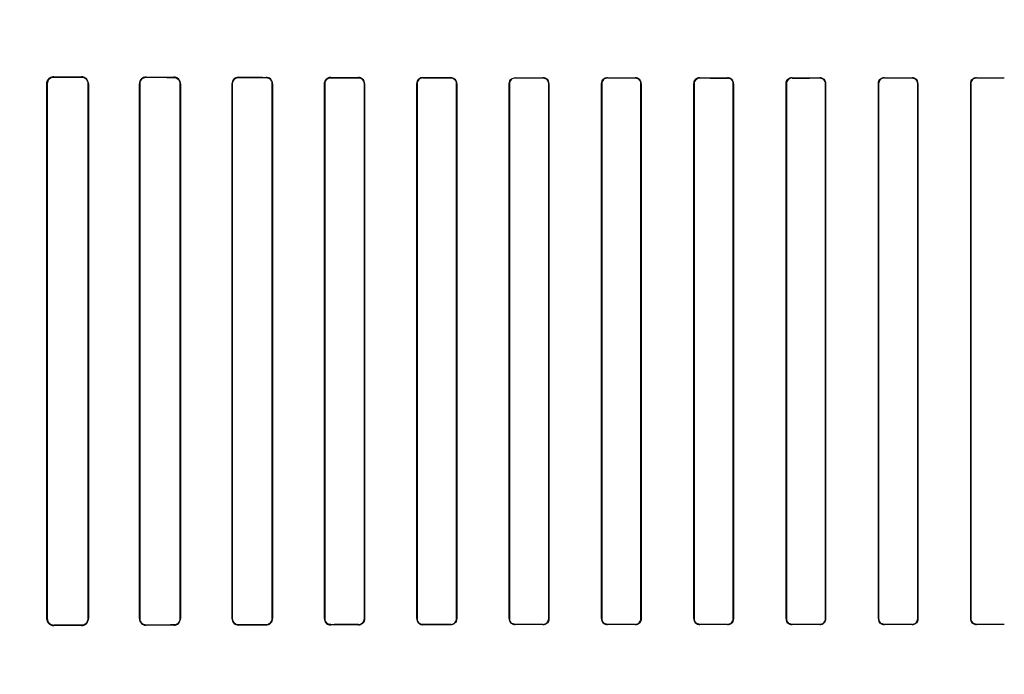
# Model space of a CAD drawing. Header units: millimetres. Extents: x 0 to 297, y 0 to 210.
# Tile 325 of 438: x 240.345 to 240.665, y 157.459 to 157.672. Entities that reach past the tile are written whole.
import ezdxf

# ---------------------------------------------------------------- set-up
doc = ezdxf.new("R2010")
doc.units = ezdxf.units.MM
doc.header["$LTSCALE"] = 16.335
doc.layers.get('0').update_dxf_attribs({"linetype": 'CONTINUOUS'})
for name, color, linetype in [('AXES_REF', 7, 'CONTINUOUS'), ('INTFCLR_1', 7, 'CONTINUOUS'), ('INTFCLR_72935', 7, 'CONTINUOUS')]:
    doc.layers.add(name, color=color, linetype=linetype)

msp = doc.modelspace()

# ---------------------------------------------------------------- linework, layer by layer
at = {"color": 7, "linetype": 'Continuous'}
for radius in [5.8175, 5.817, 5.77975]:
    msp.add_circle((241.49791, 154.83398), radius, dxfattribs=at)
msp.add_arc((241.49791, 154.83398), 5.76, 278.277129, 261.722871, dxfattribs=at)
at = {"layer": 'AXES_REF', "color": 9, "linetype": 'Continuous'}
msp.add_circle((241.49791, 154.83398), 3.55715, dxfattribs=at)
at = {"layer": 'AXES_REF', "color": 7, "linetype": 'Continuous'}
msp.add_arc((241.49791, 154.83398), 5.892, 113.082666, 66.917334, dxfattribs=at)
at = {"layer": 'AXES_REF', "color": 9, "linetype": 'Continuous'}
msp.add_arc((241.49791, 154.83398), 5.30671, 94.41181, 85.58819, dxfattribs=at)
at = {"layer": 'INTFCLR_1', "color": 9, "linetype": 'Continuous'}
for p, q in [((240.35624, 157.65314), (240.35624, 157.65323)), ((240.36524, 157.65319), (240.36524, 157.65311)), ((240.38624, 157.65305), (240.38624, 157.65313)), ((240.39524, 157.6531), (240.39524, 157.65303)), ((240.41624, 157.65298), (240.41624, 157.65305)), ((240.42524, 157.65303), (240.42524, 157.65296)), ((240.44624, 157.65292), (240.44624, 157.65299)), ((240.45524, 157.65298), (240.45524, 157.65291)), ((240.47624, 157.65288), (240.47624, 157.65295)), ((240.48524, 157.65294), (240.48524, 157.65287)), ((240.50624, 157.65285), (240.50624, 157.65291)), ((240.51524, 157.65291), (240.51524, 157.65284)), ((240.53624, 157.65283), (240.53624, 157.65289)), ((240.54524, 157.65289), (240.54524, 157.65282)), ((240.56624, 157.65282), (240.56624, 157.65288)), ((240.57524, 157.65288), (240.57524, 157.65282)), ((240.59624, 157.65282), (240.59624, 157.65288)), ((240.60524, 157.65288), (240.60524, 157.65282)), ((240.62624, 157.65282), (240.62624, 157.65289)), ((240.63524, 157.65289), (240.63524, 157.65283)), ((240.65624, 157.65284), (240.65624, 157.65291)), ((240.66524, 157.65291), (240.66524, 157.65285)), ((240.35398, 157.65097), (240.35407, 157.65097)), ((240.36738, 157.65097), (240.36746, 157.65097)), ((240.38408, 157.65097), (240.38416, 157.65097)), ((240.39729, 157.65097), (240.39737, 157.65097)), ((240.41416, 157.65097), (240.41423, 157.65097)), ((240.42723, 157.65097), (240.4273, 157.65097)), ((240.44422, 157.65097), (240.44429, 157.65097)), ((240.45718, 157.65097), (240.45725, 157.65097)), ((240.47426, 157.65097), (240.47433, 157.65097)), ((240.48714, 157.65097), (240.48721, 157.65097)), ((240.5043, 157.65097), (240.50436, 157.65097)), ((240.51711, 157.65097), (240.51718, 157.65097)), ((240.53432, 157.65097), (240.53438, 157.65097)), ((240.5471, 157.65097), (240.54716, 157.65097)), ((240.56433, 157.65097), (240.5644, 157.65097)), ((240.57709, 157.65097), (240.57715, 157.65097)), ((240.59434, 157.65097), (240.5944, 157.65097)), ((240.60709, 157.65097), (240.60715, 157.65097)), ((240.62433, 157.65097), (240.62439, 157.65097)), ((240.6371, 157.65097), (240.63717, 157.65097)), ((240.65431, 157.65097), (240.65437, 157.65097)), ((240.35407, 157.47697), (240.35398, 157.47697)), ((240.36746, 157.47697), (240.36738, 157.47697)), ((240.38416, 157.47697), (240.38408, 157.47697)), ((240.39737, 157.47697), (240.39729, 157.47697)), ((240.41423, 157.47697), (240.41416, 157.47697)), ((240.4273, 157.47697), (240.42723, 157.47697)), ((240.44429, 157.47697), (240.44422, 157.47697)), ((240.45725, 157.47697), (240.45718, 157.47697)), ((240.47433, 157.47697), (240.47426, 157.47697)), ((240.48721, 157.47697), (240.48714, 157.47697)), ((240.50436, 157.47697), (240.5043, 157.47697)), ((240.51718, 157.47697), (240.51711, 157.47697)), ((240.53438, 157.47697), (240.53432, 157.47697)), ((240.54716, 157.47697), (240.5471, 157.47697)), ((240.5644, 157.47697), (240.56433, 157.47697)), ((240.57715, 157.47697), (240.57709, 157.47697)), ((240.5944, 157.47697), (240.59434, 157.47697)), ((240.60715, 157.47697), (240.60709, 157.47697)), ((240.62439, 157.47697), (240.62433, 157.47697)), ((240.63717, 157.47697), (240.6371, 157.47697)), ((240.65437, 157.47697), (240.65431, 157.47697)), ((240.35624, 157.47471), (240.35624, 157.4748)), ((240.36524, 157.47483), (240.36524, 157.47474)), ((240.38624, 157.47481), (240.38624, 157.47489)), ((240.39524, 157.47491), (240.39524, 157.47484)), ((240.41624, 157.47489), (240.41624, 157.47496)), ((240.42524, 157.47498), (240.42524, 157.47491)), ((240.44624, 157.47495), (240.44624, 157.47502)), ((240.45524, 157.47503), (240.45524, 157.47496)), ((240.47624, 157.47499), (240.47624, 157.47506)), ((240.48524, 157.47507), (240.48524, 157.475)), ((240.50624, 157.47503), (240.50624, 157.47509)), ((240.51524, 157.4751), (240.51524, 157.47503)), ((240.53624, 157.47505), (240.53624, 157.47511)), ((240.54524, 157.47512), (240.54524, 157.47505)), ((240.56624, 157.47506), (240.56624, 157.47512)), ((240.57524, 157.47512), (240.57524, 157.47506)), ((240.59624, 157.47506), (240.59624, 157.47512)), ((240.60524, 157.47512), (240.60524, 157.47506)), ((240.62624, 157.47505), (240.62624, 157.47512)), ((240.63524, 157.47511), (240.63524, 157.47505)), ((240.65624, 157.47503), (240.65624, 157.4751)), ((240.66524, 157.47509), (240.66524, 157.47503))]:
    msp.add_line(p, q, dxfattribs=at)
at = {"layer": 'INTFCLR_1', "color": 6, "linetype": 'Continuous'}
for p, q in [((240.35398, 157.65097), (240.35398, 157.47697)), ((240.35407, 157.65097), (240.35407, 157.47697)), ((240.36738, 157.47697), (240.36738, 157.65097)), ((240.36746, 157.47697), (240.36746, 157.65097)), ((240.38408, 157.65097), (240.38408, 157.47697)), ((240.38416, 157.65097), (240.38416, 157.47697)), ((240.39729, 157.47697), (240.39729, 157.65097)), ((240.39737, 157.47697), (240.39737, 157.65097)), ((240.41416, 157.65097), (240.41416, 157.47697)), ((240.41423, 157.65097), (240.41423, 157.47697)), ((240.42723, 157.47697), (240.42723, 157.65097)), ((240.4273, 157.47697), (240.4273, 157.65097)), ((240.44422, 157.65097), (240.44422, 157.47697)), ((240.44429, 157.65097), (240.44429, 157.47697)), ((240.45718, 157.47697), (240.45718, 157.65097)), ((240.45725, 157.47697), (240.45725, 157.65097)), ((240.47426, 157.65097), (240.47426, 157.47697)), ((240.47433, 157.65097), (240.47433, 157.47697)), ((240.48714, 157.47697), (240.48714, 157.65097)), ((240.48721, 157.47697), (240.48721, 157.65097)), ((240.5043, 157.65097), (240.5043, 157.47697)), ((240.50436, 157.65097), (240.50436, 157.47697)), ((240.51711, 157.47697), (240.51711, 157.65097)), ((240.51718, 157.47697), (240.51718, 157.65097)), ((240.53432, 157.65097), (240.53432, 157.47697)), ((240.53438, 157.65097), (240.53438, 157.47697)), ((240.5471, 157.47697), (240.5471, 157.65097)), ((240.54716, 157.47697), (240.54716, 157.65097)), ((240.56433, 157.65097), (240.56433, 157.47697)), ((240.5644, 157.65097), (240.5644, 157.47697)), ((240.57709, 157.47697), (240.57709, 157.65097)), ((240.57715, 157.47697), (240.57715, 157.65097)), ((240.59434, 157.65097), (240.59434, 157.47697)), ((240.5944, 157.65097), (240.5944, 157.47697)), ((240.60709, 157.47697), (240.60709, 157.65097)), ((240.60715, 157.47697), (240.60715, 157.65097)), ((240.62433, 157.65097), (240.62433, 157.47697)), ((240.62439, 157.65097), (240.62439, 157.47697)), ((240.6371, 157.47697), (240.6371, 157.65097)), ((240.63717, 157.47697), (240.63717, 157.65097)), ((240.65431, 157.65097), (240.65431, 157.47697)), ((240.65437, 157.65097), (240.65437, 157.47697))]:
    msp.add_line(p, q, dxfattribs=at)
at = {"layer": 'INTFCLR_1', "color": 7, "linetype": 'Continuous'}
msp.add_lwpolyline([(240.3555, 157.6531), (240.35557, 157.65313), (240.35565, 157.65315), (240.35573, 157.65317), (240.35581, 157.65319), (240.3559, 157.6532), (240.35598, 157.65321), (240.35607, 157.65322), (240.35615, 157.65323), (240.35624, 157.65323)], dxfattribs=at)
at = {"layer": 'INTFCLR_1', "color": 6, "linetype": 'Continuous'}
for centre, major_axis, start_param, end_param in [((240.58574, 157.65397), (0.31293, 0), -2.394089, -2.352695), ((240.58574, 157.65397), (0.33093, 0), -2.337129, -2.300034), ((240.58574, 157.65397), (0.31293, 0), -2.262072, -2.225293), ((240.58574, 157.65397), (0.33093, 0), -2.217858, -2.184193), ((240.58574, 157.65397), (0.31293, 0), -2.143198, -2.109347), ((240.58574, 157.65397), (0.33093, 0), -2.10853, -2.077154), ((240.58574, 157.65397), (0.31293, 0), -2.032847, -2.000965), ((240.58574, 157.65397), (0.33093, 0), -2.005937, -1.976148), ((240.58574, 157.65397), (0.31293, 0), -1.928279, -1.897747), ((240.58574, 157.65397), (0.33093, 0), -1.908037, -1.879358), ((240.58574, 157.65397), (0.31293, 0), -1.827661, -1.798036), ((240.58574, 157.65397), (0.33093, 0), -1.8134, -1.785477), ((240.58574, 157.65397), (0.31293, 0), -1.729645, -1.700582), ((240.58574, 157.65397), (0.33093, 0), -1.720938, -1.693486), ((240.58574, 157.65397), (0.31293, 0), -1.633151, -1.604356), ((240.58574, 157.65397), (0.33093, 0), -1.629755, -1.60253), ((240.58574, 157.65397), (0.31293, 0), -1.537236, -1.508442), ((240.58574, 157.65397), (0.33093, 0), -1.539062, -1.511838), ((240.58574, 157.65397), (0.31293, 0), -1.441011, -1.411947), ((240.58574, 157.65397), (0.33093, 0), -1.448107, -1.420655), ((240.58574, 157.65397), (0.31293, 0), -1.343557, -1.313932), ((240.58574, 157.65397), (0.33093, 0), -1.356116, -1.328192), ((240.58574, 157.47397), (0.33093, 0), 2.300034, 2.337129), ((240.58574, 157.47397), (0.31293, 0), 2.352695, 2.394089), ((240.58574, 157.47397), (0.33093, 0), 2.184193, 2.217858), ((240.58574, 157.47397), (0.31293, 0), 2.225293, 2.262072), ((240.58574, 157.47397), (0.33093, 0), 2.077154, 2.10853), ((240.58574, 157.47397), (0.31293, 0), 2.109347, 2.143198), ((240.58574, 157.47397), (0.33093, 0), 1.976148, 2.005937), ((240.58574, 157.47397), (0.31293, 0), 2.000965, 2.032847), ((240.58574, 157.47397), (0.33093, 0), 1.879358, 1.908037), ((240.58574, 157.47397), (0.31293, 0), 1.897747, 1.928279), ((240.58574, 157.47397), (0.33093, 0), 1.785477, 1.8134), ((240.58574, 157.47397), (0.31293, 0), 1.798036, 1.827661), ((240.58574, 157.47397), (0.33093, 0), 1.693486, 1.720938), ((240.58574, 157.47397), (0.31293, 0), 1.700582, 1.729645), ((240.58574, 157.47397), (0.33093, 0), 1.60253, 1.629755), ((240.58574, 157.47397), (0.31293, 0), 1.604356, 1.633151), ((240.58574, 157.47397), (0.33093, 0), 1.511838, 1.539062), ((240.58574, 157.47397), (0.31293, 0), 1.508442, 1.537236), ((240.58574, 157.47397), (0.33093, 0), 1.420655, 1.448107), ((240.58574, 157.47397), (0.31293, 0), 1.411947, 1.441011), ((240.58574, 157.47397), (0.33093, 0), 1.328192, 1.356116), ((240.58574, 157.47397), (0.31293, 0), 1.313932, 1.343557)]:
    msp.add_ellipse(centre, major_axis=major_axis, ratio=0.003491, start_param=start_param, end_param=end_param, dxfattribs=at)
at = {"layer": 'INTFCLR_1', "color": 7, "linetype": 'Continuous'}
msp.add_open_spline([(240.35624, 157.65323), (240.35578, 157.65322), (240.3546, 157.65288), (240.35397, 157.65166), (240.35398, 157.65097)], degree=3, knots=[0, 0, 0, 0, 0.401573, 1, 1, 1, 1], dxfattribs=at)
msp.add_open_spline([(240.35398, 157.65097), (240.35398, 157.65149), (240.35402, 157.65226), (240.35451, 157.65242)], degree=3, dxfattribs=at)
at = {"layer": 'INTFCLR_1', "color": 6, "linetype": 'Continuous'}
for points, knots in [([(240.35624, 157.65314), (240.35568, 157.65314), (240.35452, 157.65267), (240.35407, 157.65152), (240.35407, 157.65097)], [0, 0, 0, 0, 0.507363, 1, 1, 1, 1]), ([(240.36746, 157.65097), (240.36746, 157.65153), (240.367, 157.65271), (240.36582, 157.65319), (240.36524, 157.65319)], [0, 0, 0, 0, 0.493955, 1, 1, 1, 1]), ([(240.36738, 157.65097), (240.36738, 157.65152), (240.36692, 157.65265), (240.36578, 157.65311), (240.36524, 157.65311)], [0, 0, 0, 0, 0.502703, 1, 1, 1, 1]), ([(240.38624, 157.65313), (240.3857, 157.65313), (240.38455, 157.65268), (240.38408, 157.65153), (240.38408, 157.65097)], [0, 0, 0, 0, 0.492783, 1, 1, 1, 1]), ([(240.38624, 157.65305), (240.38573, 157.65305), (240.38462, 157.65262), (240.38416, 157.65151), (240.38416, 157.65097)], [0, 0, 0, 0, 0.486809, 1, 1, 1, 1]), ([(240.39737, 157.65097), (240.39737, 157.65142), (240.39702, 157.65253), (240.39588, 157.6531), (240.39524, 157.6531)], [0, 0, 0, 0, 0.412853, 1, 1, 1, 1]), ([(240.39729, 157.65097), (240.39729, 157.65151), (240.39683, 157.65261), (240.39575, 157.65302), (240.39524, 157.65303)], [0, 0, 0, 0, 0.518695, 1, 1, 1, 1]), ([(240.41624, 157.65305), (240.41573, 157.65305), (240.41463, 157.65264), (240.41416, 157.65152), (240.41416, 157.65097)], [0, 0, 0, 0, 0.477914, 1, 1, 1, 1]), ([(240.41624, 157.65298), (240.41576, 157.65298), (240.41469, 157.65258), (240.41423, 157.65151), (240.41423, 157.65097)], [0, 0, 0, 0, 0.47417, 1, 1, 1, 1]), ([(240.4273, 157.65097), (240.4273, 157.65152), (240.42683, 157.65262), (240.42574, 157.65303), (240.42524, 157.65303)], [0, 0, 0, 0, 0.527316, 1, 1, 1, 1]), ([(240.42723, 157.65097), (240.42723, 157.65151), (240.42677, 157.65257), (240.42572, 157.65296), (240.42524, 157.65296)], [0, 0, 0, 0, 0.53053, 1, 1, 1, 1]), ([(240.44624, 157.65299), (240.44576, 157.65299), (240.44469, 157.6526), (240.44422, 157.65152), (240.44422, 157.65097)], [0, 0, 0, 0, 0.467061, 1, 1, 1, 1]), ([(240.44624, 157.65292), (240.44573, 157.65292), (240.44468, 157.65249), (240.44429, 157.65145), (240.44429, 157.65097)], [0, 0, 0, 0, 0.518242, 1, 1, 1, 1]), ([(240.45725, 157.65097), (240.45725, 157.65152), (240.45677, 157.65259), (240.45572, 157.65298), (240.45524, 157.65298)], [0, 0, 0, 0, 0.537377, 1, 1, 1, 1]), ([(240.45718, 157.65097), (240.45718, 157.6515), (240.45672, 157.65254), (240.4557, 157.65291), (240.45524, 157.65291)], [0, 0, 0, 0, 0.539273, 1, 1, 1, 1]), ([(240.47624, 157.65295), (240.47578, 157.65295), (240.47474, 157.65257), (240.47426, 157.65152), (240.47426, 157.65097)], [0, 0, 0, 0, 0.45921, 1, 1, 1, 1]), ([(240.47624, 157.65288), (240.47574, 157.65288), (240.47473, 157.65246), (240.47433, 157.65145), (240.47433, 157.65097)], [0, 0, 0, 0, 0.511254, 1, 1, 1, 1]), ([(240.48721, 157.65097), (240.48721, 157.65152), (240.48673, 157.65257), (240.4857, 157.65293), (240.48524, 157.65294)], [0, 0, 0, 0, 0.544566, 1, 1, 1, 1]), ([(240.50624, 157.65285), (240.50576, 157.65285), (240.50476, 157.65244), (240.50436, 157.65144), (240.50436, 157.65097)], [0, 0, 0, 0, 0.506253, 1, 1, 1, 1]), ([(240.51718, 157.65097), (240.51718, 157.65146), (240.51677, 157.65249), (240.51574, 157.65291), (240.51524, 157.65291)], [0, 0, 0, 0, 0.496564, 1, 1, 1, 1]), ([(240.53624, 157.65283), (240.53577, 157.65283), (240.53478, 157.65243), (240.53438, 157.65144), (240.53438, 157.65097)], [0, 0, 0, 0, 0.502969, 1, 1, 1, 1]), ([(240.54716, 157.65097), (240.54716, 157.65146), (240.54675, 157.65248), (240.54573, 157.65289), (240.54524, 157.65289)], [0, 0, 0, 0, 0.499537, 1, 1, 1, 1]), ([(240.56433, 157.65097), (240.56433, 157.65142), (240.56469, 157.65243), (240.56572, 157.65288), (240.56624, 157.65288)], [0, 0, 0, 0, 0.459316, 1, 1, 1, 1]), ([(240.56624, 157.65282), (240.56577, 157.65282), (240.56479, 157.65242), (240.5644, 157.65144), (240.5644, 157.65097)], [0, 0, 0, 0, 0.501233, 1, 1, 1, 1]), ([(240.57715, 157.65097), (240.57715, 157.65146), (240.57674, 157.65247), (240.57573, 157.65288), (240.57524, 157.65288)], [0, 0, 0, 0, 0.500819, 1, 1, 1, 1]), ([(240.59624, 157.65282), (240.59577, 157.65282), (240.59479, 157.65242), (240.5944, 157.65144), (240.5944, 157.65097)], [0, 0, 0, 0, 0.500961, 1, 1, 1, 1]), ([(240.60715, 157.65097), (240.60715, 157.65146), (240.60675, 157.65247), (240.60573, 157.65288), (240.60524, 157.65288)], [0, 0, 0, 0, 0.50048, 1, 1, 1, 1]), ([(240.62624, 157.65282), (240.62577, 157.65282), (240.62478, 157.65243), (240.62439, 157.65144), (240.62439, 157.65097)], [0, 0, 0, 0, 0.502137, 1, 1, 1, 1]), ([(240.63717, 157.65097), (240.63717, 157.65146), (240.63676, 157.65248), (240.63574, 157.65289), (240.63524, 157.65289)], [0, 0, 0, 0, 0.498499, 1, 1, 1, 1]), ([(240.65624, 157.65284), (240.65576, 157.65284), (240.65477, 157.65244), (240.65437, 157.65144), (240.65437, 157.65097)], [0, 0, 0, 0, 0.504818, 1, 1, 1, 1]), ([(240.35398, 157.47697), (240.35398, 157.47648), (240.35437, 157.47529), (240.35558, 157.47471), (240.35624, 157.47471)], [0, 0, 0, 0, 0.427007, 1, 1, 1, 1]), ([(240.35407, 157.47697), (240.35407, 157.47642), (240.35452, 157.47527), (240.35568, 157.4748), (240.35624, 157.4748)], [0, 0, 0, 0, 0.493347, 1, 1, 1, 1]), ([(240.36524, 157.47483), (240.36575, 157.47483), (240.36688, 157.47525), (240.36738, 157.47639), (240.36738, 157.47697)], [0, 0, 0, 0, 0.468166, 1, 1, 1, 1]), ([(240.36524, 157.47474), (240.36582, 157.47475), (240.367, 157.47523), (240.36746, 157.47641), (240.36746, 157.47697)], [0, 0, 0, 0, 0.507763, 1, 1, 1, 1]), ([(240.38408, 157.47697), (240.38408, 157.47652), (240.38442, 157.4754), (240.38559, 157.47481), (240.38624, 157.47481)], [0, 0, 0, 0, 0.405294, 1, 1, 1, 1]), ([(240.38416, 157.47697), (240.38416, 157.47643), (240.38462, 157.47532), (240.38573, 157.47489), (240.38624, 157.47489)], [0, 0, 0, 0, 0.512318, 1, 1, 1, 1]), ([(240.39524, 157.47491), (240.39575, 157.47492), (240.39683, 157.47533), (240.39729, 157.47643), (240.39729, 157.47697)], [0, 0, 0, 0, 0.481492, 1, 1, 1, 1]), ([(240.39524, 157.47484), (240.39577, 157.47484), (240.3969, 157.47528), (240.39737, 157.47641), (240.39737, 157.47697)], [0, 0, 0, 0, 0.486437, 1, 1, 1, 1]), ([(240.41416, 157.47697), (240.41416, 157.47641), (240.41463, 157.4753), (240.41573, 157.47489), (240.41624, 157.47489)], [0, 0, 0, 0, 0.521857, 1, 1, 1, 1]), ([(240.41423, 157.47697), (240.41423, 157.47643), (240.41469, 157.47536), (240.41576, 157.47496), (240.41624, 157.47496)], [0, 0, 0, 0, 0.525897, 1, 1, 1, 1]), ([(240.42524, 157.47498), (240.42577, 157.47498), (240.42683, 157.47543), (240.42723, 157.47649), (240.42723, 157.47697)], [0, 0, 0, 0, 0.523663, 1, 1, 1, 1]), ([(240.42524, 157.47491), (240.42574, 157.47491), (240.42683, 157.47532), (240.4273, 157.47642), (240.4273, 157.47697)], [0, 0, 0, 0, 0.47334, 1, 1, 1, 1]), ([(240.44422, 157.47697), (240.44422, 157.47642), (240.44469, 157.47534), (240.44576, 157.47495), (240.44624, 157.47495)], [0, 0, 0, 0, 0.533483, 1, 1, 1, 1]), ([(240.44429, 157.47697), (240.44429, 157.47644), (240.44475, 157.47539), (240.44578, 157.47502), (240.44624, 157.47502)], [0, 0, 0, 0, 0.535916, 1, 1, 1, 1]), ([(240.45524, 157.47503), (240.45575, 157.47503), (240.45678, 157.47546), (240.45718, 157.47649), (240.45718, 157.47697)], [0, 0, 0, 0, 0.515307, 1, 1, 1, 1]), ([(240.45524, 157.47496), (240.45572, 157.47496), (240.45678, 157.47535), (240.45725, 157.47642), (240.45725, 157.47697)], [0, 0, 0, 0, 0.463766, 1, 1, 1, 1]), ([(240.47426, 157.47697), (240.47426, 157.47642), (240.47474, 157.47536), (240.47578, 157.47499), (240.47624, 157.47499)], [0, 0, 0, 0, 0.541843, 1, 1, 1, 1]), ([(240.48524, 157.47507), (240.48574, 157.47507), (240.48675, 157.47549), (240.48714, 157.47649), (240.48714, 157.47697)], [0, 0, 0, 0, 0.509133, 1, 1, 1, 1]), ([(240.48721, 157.47697), (240.48721, 157.47642), (240.48673, 157.47537), (240.48569, 157.475), (240.48524, 157.475)], [0, 0, 0, 0, 0.551181, 1, 1, 1, 1]), ([(240.5043, 157.47697), (240.5043, 157.47643), (240.50477, 157.47539), (240.50579, 157.47503), (240.50624, 157.47503)], [0, 0, 0, 0, 0.547671, 1, 1, 1, 1]), ([(240.51524, 157.4751), (240.51572, 157.4751), (240.51672, 157.4755), (240.51711, 157.4765), (240.51711, 157.47697)], [0, 0, 0, 0, 0.504818, 1, 1, 1, 1]), ([(240.53432, 157.47697), (240.53432, 157.47648), (240.53473, 157.47546), (240.53575, 157.47505), (240.53624, 157.47505)], [0, 0, 0, 0, 0.498499, 1, 1, 1, 1]), ([(240.54524, 157.47512), (240.54572, 157.47512), (240.5467, 157.47551), (240.5471, 157.4765), (240.5471, 157.47697)], [0, 0, 0, 0, 0.502137, 1, 1, 1, 1]), ([(240.56433, 157.47697), (240.56433, 157.47648), (240.56474, 157.47547), (240.56576, 157.47506), (240.56624, 157.47506)], [0, 0, 0, 0, 0.50048, 1, 1, 1, 1]), ([(240.57524, 157.47512), (240.57571, 157.47512), (240.5767, 157.47552), (240.57709, 157.4765), (240.57709, 157.47697)], [0, 0, 0, 0, 0.500961, 1, 1, 1, 1]), ([(240.59434, 157.47697), (240.59434, 157.47648), (240.59474, 157.47547), (240.59576, 157.47506), (240.59624, 157.47506)], [0, 0, 0, 0, 0.500819, 1, 1, 1, 1]), ([(240.60524, 157.47512), (240.60572, 157.47512), (240.6067, 157.47552), (240.60709, 157.4765), (240.60709, 157.47697)], [0, 0, 0, 0, 0.501233, 1, 1, 1, 1]), ([(240.60715, 157.47697), (240.60715, 157.47652), (240.60679, 157.47551), (240.60577, 157.47506), (240.60524, 157.47506)], [0, 0, 0, 0, 0.459316, 1, 1, 1, 1]), ([(240.62433, 157.47697), (240.62433, 157.47648), (240.62474, 157.47546), (240.62575, 157.47505), (240.62624, 157.47505)], [0, 0, 0, 0, 0.499538, 1, 1, 1, 1]), ([(240.63524, 157.47511), (240.63572, 157.47511), (240.63671, 157.47551), (240.6371, 157.4765), (240.6371, 157.47697)], [0, 0, 0, 0, 0.502967, 1, 1, 1, 1]), ([(240.65431, 157.47697), (240.65431, 157.47648), (240.65472, 157.47545), (240.65575, 157.47503), (240.65624, 157.47503)], [0, 0, 0, 0, 0.496564, 1, 1, 1, 1])]:
    msp.add_open_spline(points, degree=3, knots=knots, dxfattribs=at)
for points in [[(240.48714, 157.65097), (240.48714, 157.6515), (240.487, 157.65242), (240.48646, 157.65242)], [(240.5043, 157.65097), (240.5043, 157.65152), (240.50445, 157.65247), (240.505, 157.65247)], [(240.51711, 157.65097), (240.51711, 157.6515), (240.51697, 157.65241), (240.51644, 157.65241)], [(240.53432, 157.65097), (240.53432, 157.65152), (240.53448, 157.65246), (240.53503, 157.65246)], [(240.5471, 157.65097), (240.5471, 157.6515), (240.54694, 157.65241), (240.54641, 157.65241)], [(240.57709, 157.65097), (240.57709, 157.6515), (240.57694, 157.6524), (240.57641, 157.6524)], [(240.59434, 157.65097), (240.59434, 157.65151), (240.59449, 157.65245), (240.59503, 157.65245)], [(240.60709, 157.65097), (240.60709, 157.6515), (240.60693, 157.65241), (240.6064, 157.65241)], [(240.62433, 157.65097), (240.62433, 157.65152), (240.62448, 157.65245), (240.62503, 157.65246)], [(240.6371, 157.65097), (240.6371, 157.6515), (240.63695, 157.65241), (240.63642, 157.65241)], [(240.65431, 157.65097), (240.65431, 157.65152), (240.65446, 157.65246), (240.65501, 157.65246)], [(240.47433, 157.47697), (240.47433, 157.47644), (240.47446, 157.47552), (240.47499, 157.47553)], [(240.50436, 157.47697), (240.50436, 157.47644), (240.50451, 157.47552), (240.50504, 157.47552)], [(240.51718, 157.47697), (240.51718, 157.47642), (240.51703, 157.47548), (240.51648, 157.47548)], [(240.53438, 157.47697), (240.53438, 157.47644), (240.53454, 157.47553), (240.53507, 157.47553)], [(240.54716, 157.47697), (240.54716, 157.47642), (240.547, 157.47548), (240.54645, 157.47548)], [(240.5644, 157.47697), (240.5644, 157.47644), (240.56455, 157.47553), (240.56508, 157.47553)], [(240.57715, 157.47697), (240.57715, 157.47643), (240.577, 157.47549), (240.57645, 157.47549)], [(240.5944, 157.47697), (240.5944, 157.47644), (240.59455, 157.47554), (240.59507, 157.47554)], [(240.62439, 157.47697), (240.62439, 157.47644), (240.62454, 157.47553), (240.62507, 157.47553)], [(240.63717, 157.47697), (240.63717, 157.47642), (240.63701, 157.47548), (240.63646, 157.47548)], [(240.65437, 157.47697), (240.65437, 157.47644), (240.65452, 157.47553), (240.65505, 157.47553)]]:
    msp.add_open_spline(points, degree=3, dxfattribs=at)
at = {"layer": 'INTFCLR_72935', "color": 9, "linetype": 'Continuous'}
for p, q in [((240.35624, 157.65323), (240.35624, 157.65314)), ((240.36524, 157.65311), (240.36524, 157.65319)), ((240.38624, 157.65313), (240.38624, 157.65305)), ((240.39524, 157.65303), (240.39524, 157.6531)), ((240.41624, 157.65305), (240.41624, 157.65298)), ((240.42524, 157.65296), (240.42524, 157.65303)), ((240.44624, 157.65299), (240.44624, 157.65292)), ((240.45524, 157.65291), (240.45524, 157.65298)), ((240.47624, 157.65295), (240.47624, 157.65288)), ((240.48524, 157.65287), (240.48524, 157.65294)), ((240.50624, 157.65291), (240.50624, 157.65285)), ((240.51524, 157.65284), (240.51524, 157.65291)), ((240.53624, 157.65289), (240.53624, 157.65283)), ((240.54524, 157.65282), (240.54524, 157.65289)), ((240.56624, 157.65288), (240.56624, 157.65282)), ((240.57524, 157.65282), (240.57524, 157.65288)), ((240.59624, 157.65288), (240.59624, 157.65282)), ((240.60524, 157.65282), (240.60524, 157.65288)), ((240.62624, 157.65289), (240.62624, 157.65282)), ((240.63524, 157.65283), (240.63524, 157.65289)), ((240.65624, 157.65291), (240.65624, 157.65284)), ((240.66524, 157.65285), (240.66524, 157.65291)), ((240.35407, 157.65097), (240.35398, 157.65097)), ((240.36746, 157.65097), (240.36738, 157.65097)), ((240.38416, 157.65097), (240.38408, 157.65097)), ((240.39737, 157.65097), (240.39729, 157.65097)), ((240.41423, 157.65097), (240.41416, 157.65097)), ((240.4273, 157.65097), (240.42723, 157.65097)), ((240.44429, 157.65097), (240.44422, 157.65097)), ((240.45725, 157.65097), (240.45718, 157.65097)), ((240.47433, 157.65097), (240.47426, 157.65097)), ((240.48721, 157.65097), (240.48714, 157.65097)), ((240.50436, 157.65097), (240.5043, 157.65097)), ((240.51718, 157.65097), (240.51711, 157.65097)), ((240.53438, 157.65097), (240.53432, 157.65097)), ((240.54716, 157.65097), (240.5471, 157.65097)), ((240.5644, 157.65097), (240.56433, 157.65097)), ((240.57715, 157.65097), (240.57709, 157.65097)), ((240.5944, 157.65097), (240.59434, 157.65097)), ((240.60715, 157.65097), (240.60709, 157.65097)), ((240.62439, 157.65097), (240.62433, 157.65097)), ((240.63717, 157.65097), (240.6371, 157.65097)), ((240.65437, 157.65097), (240.65431, 157.65097)), ((240.35398, 157.47697), (240.35407, 157.47697)), ((240.36738, 157.47697), (240.36746, 157.47697)), ((240.38408, 157.47697), (240.38416, 157.47697)), ((240.39729, 157.47697), (240.39737, 157.47697)), ((240.41416, 157.47697), (240.41423, 157.47697)), ((240.42723, 157.47697), (240.4273, 157.47697)), ((240.44422, 157.47697), (240.44429, 157.47697)), ((240.45718, 157.47697), (240.45725, 157.47697)), ((240.47426, 157.47697), (240.47433, 157.47697)), ((240.48714, 157.47697), (240.48721, 157.47697)), ((240.5043, 157.47697), (240.50436, 157.47697)), ((240.51711, 157.47697), (240.51718, 157.47697)), ((240.53432, 157.47697), (240.53438, 157.47697)), ((240.5471, 157.47697), (240.54716, 157.47697)), ((240.56433, 157.47697), (240.5644, 157.47697)), ((240.57709, 157.47697), (240.57715, 157.47697)), ((240.59434, 157.47697), (240.5944, 157.47697)), ((240.60709, 157.47697), (240.60715, 157.47697)), ((240.62433, 157.47697), (240.62439, 157.47697)), ((240.6371, 157.47697), (240.63717, 157.47697)), ((240.65431, 157.47697), (240.65437, 157.47697)), ((240.35624, 157.4748), (240.35624, 157.47471)), ((240.36524, 157.47474), (240.36524, 157.47483)), ((240.38624, 157.47489), (240.38624, 157.47481)), ((240.39524, 157.47484), (240.39524, 157.47491)), ((240.41624, 157.47496), (240.41624, 157.47489)), ((240.42524, 157.47491), (240.42524, 157.47498)), ((240.44624, 157.47502), (240.44624, 157.47495)), ((240.45524, 157.47496), (240.45524, 157.47503)), ((240.47624, 157.47506), (240.47624, 157.47499)), ((240.48524, 157.475), (240.48524, 157.47507)), ((240.50624, 157.47509), (240.50624, 157.47503)), ((240.51524, 157.47503), (240.51524, 157.4751)), ((240.53624, 157.47511), (240.53624, 157.47505)), ((240.54524, 157.47505), (240.54524, 157.47512)), ((240.56624, 157.47512), (240.56624, 157.47506)), ((240.57524, 157.47506), (240.57524, 157.47512)), ((240.59624, 157.47512), (240.59624, 157.47506)), ((240.60524, 157.47506), (240.60524, 157.47512)), ((240.62624, 157.47512), (240.62624, 157.47505)), ((240.63524, 157.47505), (240.63524, 157.47511)), ((240.65624, 157.4751), (240.65624, 157.47503)), ((240.66524, 157.47503), (240.66524, 157.47509))]:
    msp.add_line(p, q, dxfattribs=at)
at = {"layer": 'INTFCLR_72935', "color": 6, "linetype": 'Continuous'}
for p, q in [((240.35398, 157.47697), (240.35398, 157.65097)), ((240.35407, 157.47697), (240.35407, 157.65097)), ((240.36738, 157.65097), (240.36738, 157.47697)), ((240.36746, 157.65097), (240.36746, 157.47697)), ((240.38408, 157.47697), (240.38408, 157.65097)), ((240.38416, 157.47697), (240.38416, 157.65097)), ((240.39729, 157.65097), (240.39729, 157.47697)), ((240.39737, 157.65097), (240.39737, 157.47697)), ((240.41416, 157.47697), (240.41416, 157.65097)), ((240.41423, 157.47697), (240.41423, 157.65097)), ((240.42723, 157.65097), (240.42723, 157.47697)), ((240.4273, 157.65097), (240.4273, 157.47697)), ((240.44422, 157.47697), (240.44422, 157.65097)), ((240.44429, 157.47697), (240.44429, 157.65097)), ((240.45718, 157.65097), (240.45718, 157.47697)), ((240.45725, 157.65097), (240.45725, 157.47697)), ((240.47426, 157.47697), (240.47426, 157.65097)), ((240.47433, 157.47697), (240.47433, 157.65097)), ((240.48714, 157.65097), (240.48714, 157.47697)), ((240.48721, 157.65097), (240.48721, 157.47697)), ((240.5043, 157.47697), (240.5043, 157.65097)), ((240.50436, 157.47697), (240.50436, 157.65097)), ((240.51711, 157.65097), (240.51711, 157.47697)), ((240.51718, 157.65097), (240.51718, 157.47697)), ((240.53432, 157.47697), (240.53432, 157.65097)), ((240.53438, 157.47697), (240.53438, 157.65097)), ((240.5471, 157.65097), (240.5471, 157.47697)), ((240.54716, 157.65097), (240.54716, 157.47697)), ((240.56433, 157.47697), (240.56433, 157.65097)), ((240.5644, 157.47697), (240.5644, 157.65097)), ((240.57709, 157.65097), (240.57709, 157.47697)), ((240.57715, 157.65097), (240.57715, 157.47697)), ((240.59434, 157.47697), (240.59434, 157.65097)), ((240.5944, 157.47697), (240.5944, 157.65097)), ((240.60709, 157.65097), (240.60709, 157.47697)), ((240.60715, 157.65097), (240.60715, 157.47697)), ((240.62433, 157.47697), (240.62433, 157.65097)), ((240.62439, 157.47697), (240.62439, 157.65097)), ((240.6371, 157.65097), (240.6371, 157.47697)), ((240.63717, 157.65097), (240.63717, 157.47697)), ((240.65431, 157.47697), (240.65431, 157.65097)), ((240.65437, 157.47697), (240.65437, 157.65097))]:
    msp.add_line(p, q, dxfattribs=at)
at = {"layer": 'INTFCLR_72935', "color": 7, "linetype": 'Continuous'}
msp.add_lwpolyline([(240.3555, 157.47484), (240.35557, 157.47481), (240.35565, 157.47479), (240.35573, 157.47477), (240.35581, 157.47475), (240.3559, 157.47474), (240.35598, 157.47473), (240.35607, 157.47472), (240.35615, 157.47471), (240.35624, 157.47471)], dxfattribs=at)
at = {"layer": 'INTFCLR_72935', "color": 6, "linetype": 'Continuous'}
for centre, major_axis, start_param, end_param in [((240.58574, 157.65397), (0.31293, 0), -2.394089, -2.352695), ((240.58574, 157.65397), (0.33093, 0), -2.337129, -2.300034), ((240.58574, 157.65397), (0.31293, 0), -2.262072, -2.225293), ((240.58574, 157.65397), (0.33093, 0), -2.217858, -2.184193), ((240.58574, 157.65397), (0.31293, 0), -2.143198, -2.109347), ((240.58574, 157.65397), (0.33093, 0), -2.10853, -2.077154), ((240.58574, 157.65397), (0.31293, 0), -2.032847, -2.000965), ((240.58574, 157.65397), (0.33093, 0), -2.005937, -1.976148), ((240.58574, 157.65397), (0.31293, 0), -1.928279, -1.897747), ((240.58574, 157.65397), (0.33093, 0), -1.908037, -1.879358), ((240.58574, 157.65397), (0.31293, 0), -1.827661, -1.798036), ((240.58574, 157.65397), (0.33093, 0), -1.8134, -1.785477), ((240.58574, 157.65397), (0.31293, 0), -1.729645, -1.700582), ((240.58574, 157.65397), (0.33093, 0), -1.720938, -1.693486), ((240.58574, 157.65397), (0.31293, 0), -1.633151, -1.604356), ((240.58574, 157.65397), (0.33093, 0), -1.629755, -1.60253), ((240.58574, 157.65397), (0.31293, 0), -1.537236, -1.508442), ((240.58574, 157.65397), (0.33093, 0), -1.539062, -1.511838), ((240.58574, 157.65397), (0.31293, 0), -1.441011, -1.411947), ((240.58574, 157.65397), (0.33093, 0), -1.448107, -1.420655), ((240.58574, 157.65397), (0.31293, 0), -1.343557, -1.313932), ((240.58574, 157.65397), (0.33093, 0), -1.356116, -1.328192), ((240.58574, 157.47397), (0.33093, 0), 2.300034, 2.337129), ((240.58574, 157.47397), (0.31293, 0), 2.352695, 2.394089), ((240.58574, 157.47397), (0.33093, 0), 2.184193, 2.217858), ((240.58574, 157.47397), (0.31293, 0), 2.225293, 2.262072), ((240.58574, 157.47397), (0.33093, 0), 2.077154, 2.10853), ((240.58574, 157.47397), (0.31293, 0), 2.109347, 2.143198), ((240.58574, 157.47397), (0.33093, 0), 1.976148, 2.005937), ((240.58574, 157.47397), (0.31293, 0), 2.000965, 2.032847), ((240.58574, 157.47397), (0.33093, 0), 1.879358, 1.908037), ((240.58574, 157.47397), (0.31293, 0), 1.897747, 1.928279), ((240.58574, 157.47397), (0.33093, 0), 1.785477, 1.8134), ((240.58574, 157.47397), (0.31293, 0), 1.798036, 1.827661), ((240.58574, 157.47397), (0.33093, 0), 1.693486, 1.720938), ((240.58574, 157.47397), (0.31293, 0), 1.700582, 1.729645), ((240.58574, 157.47397), (0.33093, 0), 1.60253, 1.629755), ((240.58574, 157.47397), (0.31293, 0), 1.604356, 1.633151), ((240.58574, 157.47397), (0.33093, 0), 1.511838, 1.539062), ((240.58574, 157.47397), (0.31293, 0), 1.508442, 1.537236), ((240.58574, 157.47397), (0.33093, 0), 1.420655, 1.448107), ((240.58574, 157.47397), (0.31293, 0), 1.411947, 1.441011), ((240.58574, 157.47397), (0.33093, 0), 1.328192, 1.356116), ((240.58574, 157.47397), (0.31293, 0), 1.313932, 1.343557)]:
    msp.add_ellipse(centre, major_axis=major_axis, ratio=0.003491, start_param=start_param, end_param=end_param, dxfattribs=at)
for points, knots in [([(240.35398, 157.65097), (240.35398, 157.65146), (240.35437, 157.65265), (240.35558, 157.65323), (240.35624, 157.65323)], [0, 0, 0, 0, 0.427007, 1, 1, 1, 1]), ([(240.35407, 157.65097), (240.35407, 157.65152), (240.35453, 157.65268), (240.35569, 157.65314), (240.35624, 157.65314)], [0, 0, 0, 0, 0.497304, 1, 1, 1, 1]), ([(240.36746, 157.65097), (240.36746, 157.65153), (240.36699, 157.65271), (240.36581, 157.65319), (240.36524, 157.65319)], [0, 0, 0, 0, 0.495699, 1, 1, 1, 1]), ([(240.36524, 157.65311), (240.36579, 157.65311), (240.36693, 157.65264), (240.36738, 157.65151), (240.36738, 157.65097)], [0, 0, 0, 0, 0.504204, 1, 1, 1, 1]), ([(240.38624, 157.65313), (240.38569, 157.65313), (240.38454, 157.65267), (240.38408, 157.65152), (240.38408, 157.65097)], [0, 0, 0, 0, 0.499305, 1, 1, 1, 1]), ([(240.38416, 157.65097), (240.38416, 157.65152), (240.38463, 157.65263), (240.38573, 157.65305), (240.38624, 157.65305)], [0, 0, 0, 0, 0.517651, 1, 1, 1, 1]), ([(240.39737, 157.65097), (240.39737, 157.65153), (240.3969, 157.65267), (240.39577, 157.6531), (240.39524, 157.6531)], [0, 0, 0, 0, 0.516983, 1, 1, 1, 1]), ([(240.39524, 157.65303), (240.39576, 157.65302), (240.39684, 157.6526), (240.39729, 157.65151), (240.39729, 157.65097)], [0, 0, 0, 0, 0.488803, 1, 1, 1, 1]), ([(240.41624, 157.65305), (240.41573, 157.65305), (240.41462, 157.65263), (240.41416, 157.65152), (240.41416, 157.65097)], [0, 0, 0, 0, 0.486225, 1, 1, 1, 1]), ([(240.41423, 157.65097), (240.41423, 157.65152), (240.4147, 157.65259), (240.41576, 157.65298), (240.41624, 157.65298)], [0, 0, 0, 0, 0.532616, 1, 1, 1, 1]), ([(240.4273, 157.65097), (240.4273, 157.65153), (240.42682, 157.65263), (240.42574, 157.65303), (240.42524, 157.65303)], [0, 0, 0, 0, 0.531503, 1, 1, 1, 1]), ([(240.42524, 157.65296), (240.42578, 157.65296), (240.42684, 157.6525), (240.42723, 157.65145), (240.42723, 157.65097)], [0, 0, 0, 0, 0.529302, 1, 1, 1, 1]), ([(240.44422, 157.65097), (240.44422, 157.65152), (240.44469, 157.6526), (240.44576, 157.65299), (240.44624, 157.65299)], [0, 0, 0, 0, 0.533483, 1, 1, 1, 1]), ([(240.44429, 157.65097), (240.44429, 157.65151), (240.44476, 157.65256), (240.44579, 157.65292), (240.44624, 157.65292)], [0, 0, 0, 0, 0.543266, 1, 1, 1, 1]), ([(240.45725, 157.65097), (240.45725, 157.65152), (240.45677, 157.6526), (240.45571, 157.65298), (240.45524, 157.65298)], [0, 0, 0, 0, 0.542611, 1, 1, 1, 1]), ([(240.45524, 157.65291), (240.45576, 157.65291), (240.45679, 157.65247), (240.45718, 157.65144), (240.45718, 157.65097)], [0, 0, 0, 0, 0.520593, 1, 1, 1, 1]), ([(240.47426, 157.65097), (240.47426, 157.65152), (240.47474, 157.65257), (240.47578, 157.65295), (240.47624, 157.65295)], [0, 0, 0, 0, 0.541843, 1, 1, 1, 1]), ([(240.48524, 157.65287), (240.48574, 157.65287), (240.48675, 157.65245), (240.48714, 157.65144), (240.48714, 157.65097)], [0, 0, 0, 0, 0.512923, 1, 1, 1, 1]), ([(240.51524, 157.65284), (240.51573, 157.65284), (240.51672, 157.65243), (240.51711, 157.65144), (240.51711, 157.65097)], [0, 0, 0, 0, 0.508383, 1, 1, 1, 1]), ([(240.53624, 157.65289), (240.53574, 157.65289), (240.53472, 157.65247), (240.53432, 157.65145), (240.53432, 157.65097)], [0, 0, 0, 0, 0.509348, 1, 1, 1, 1]), ([(240.54524, 157.65282), (240.54573, 157.65282), (240.54671, 157.65242), (240.5471, 157.65143), (240.5471, 157.65097)], [0, 0, 0, 0, 0.510179, 1, 1, 1, 1]), ([(240.56624, 157.65288), (240.56574, 157.65288), (240.56473, 157.65246), (240.56433, 157.65145), (240.56433, 157.65097)], [0, 0, 0, 0, 0.511746, 1, 1, 1, 1]), ([(240.57524, 157.65282), (240.57572, 157.65282), (240.5767, 157.65241), (240.57709, 157.65143), (240.57709, 157.65097)], [0, 0, 0, 0, 0.506381, 1, 1, 1, 1]), ([(240.59624, 157.65288), (240.59575, 157.65288), (240.59474, 157.65246), (240.59434, 157.65145), (240.59434, 157.65097)], [0, 0, 0, 0, 0.506297, 1, 1, 1, 1]), ([(240.60524, 157.65282), (240.60573, 157.65282), (240.60671, 157.65241), (240.60709, 157.65143), (240.60709, 157.65097)], [0, 0, 0, 0, 0.511587, 1, 1, 1, 1]), ([(240.62624, 157.65289), (240.62574, 157.65289), (240.62472, 157.65247), (240.62433, 157.65145), (240.62433, 157.65097)], [0, 0, 0, 0, 0.510275, 1, 1, 1, 1]), ([(240.63524, 157.65283), (240.63573, 157.65283), (240.63672, 157.65242), (240.6371, 157.65144), (240.6371, 157.65097)], [0, 0, 0, 0, 0.509046, 1, 1, 1, 1]), ([(240.65624, 157.65291), (240.65574, 157.65291), (240.65471, 157.65248), (240.65431, 157.65145), (240.65431, 157.65097)], [0, 0, 0, 0, 0.508852, 1, 1, 1, 1]), ([(240.35624, 157.4748), (240.35568, 157.4748), (240.35452, 157.47528), (240.35407, 157.47643), (240.35407, 157.47697)], [0, 0, 0, 0, 0.511057, 1, 1, 1, 1]), ([(240.36738, 157.47697), (240.36738, 157.47642), (240.36691, 157.47528), (240.36578, 157.47483), (240.36524, 157.47483)], [0, 0, 0, 0, 0.505329, 1, 1, 1, 1]), ([(240.36524, 157.47474), (240.3657, 157.47475), (240.36685, 157.4751), (240.36746, 157.47629), (240.36746, 157.47697)], [0, 0, 0, 0, 0.400719, 1, 1, 1, 1]), ([(240.38408, 157.47697), (240.38408, 157.47641), (240.38455, 157.47525), (240.3857, 157.47481), (240.38624, 157.47481)], [0, 0, 0, 0, 0.510846, 1, 1, 1, 1]), ([(240.38624, 157.47489), (240.38572, 157.47489), (240.38461, 157.47533), (240.38416, 157.47643), (240.38416, 157.47697)], [0, 0, 0, 0, 0.494361, 1, 1, 1, 1]), ([(240.39729, 157.47697), (240.39729, 157.47642), (240.39683, 157.47533), (240.39574, 157.47492), (240.39524, 157.47491)], [0, 0, 0, 0, 0.522602, 1, 1, 1, 1]), ([(240.39524, 157.47484), (240.39578, 157.47484), (240.39691, 157.47529), (240.39737, 157.47642), (240.39737, 157.47697)], [0, 0, 0, 0, 0.493577, 1, 1, 1, 1]), ([(240.41416, 157.47697), (240.41416, 157.47641), (240.41464, 157.47529), (240.41574, 157.47489), (240.41624, 157.47489)], [0, 0, 0, 0, 0.528383, 1, 1, 1, 1]), ([(240.41624, 157.47496), (240.41576, 157.47496), (240.41469, 157.47536), (240.41423, 157.47643), (240.41423, 157.47697)], [0, 0, 0, 0, 0.47417, 1, 1, 1, 1]), ([(240.42723, 157.47697), (240.42723, 157.47643), (240.42676, 157.47537), (240.42571, 157.47498), (240.42524, 157.47498)], [0, 0, 0, 0, 0.535113, 1, 1, 1, 1]), ([(240.42524, 157.47491), (240.42575, 157.47491), (240.42684, 157.47532), (240.4273, 157.47642), (240.4273, 157.47697)], [0, 0, 0, 0, 0.479795, 1, 1, 1, 1]), ([(240.44422, 157.47697), (240.44422, 157.47641), (240.4447, 157.47533), (240.44577, 157.47495), (240.44624, 157.47495)], [0, 0, 0, 0, 0.540749, 1, 1, 1, 1]), ([(240.44624, 157.47502), (240.44572, 157.47502), (240.44468, 157.47546), (240.44429, 157.4765), (240.44429, 157.47697)], [0, 0, 0, 0, 0.524781, 1, 1, 1, 1]), ([(240.45725, 157.47697), (240.45725, 157.47642), (240.45677, 157.47535), (240.45572, 157.47496), (240.45524, 157.47496)], [0, 0, 0, 0, 0.537377, 1, 1, 1, 1]), ([(240.47426, 157.47697), (240.47426, 157.47642), (240.47475, 157.47536), (240.47579, 157.47499), (240.47624, 157.47499)], [0, 0, 0, 0, 0.549585, 1, 1, 1, 1]), ([(240.47624, 157.47506), (240.47574, 157.47506), (240.47472, 157.47549), (240.47433, 157.4765), (240.47433, 157.47697)], [0, 0, 0, 0, 0.516943, 1, 1, 1, 1]), ([(240.48721, 157.47697), (240.48721, 157.47642), (240.48673, 157.47537), (240.4857, 157.475), (240.48524, 157.475)], [0, 0, 0, 0, 0.544566, 1, 1, 1, 1]), ([(240.50624, 157.47509), (240.50575, 157.47509), (240.50475, 157.4755), (240.50436, 157.4765), (240.50436, 157.47697)], [0, 0, 0, 0, 0.512262, 1, 1, 1, 1]), ([(240.51524, 157.47503), (240.51575, 157.47503), (240.51678, 157.47546), (240.51718, 157.47648), (240.51718, 157.47697)], [0, 0, 0, 0, 0.508852, 1, 1, 1, 1]), ([(240.53624, 157.47511), (240.53576, 157.47511), (240.53477, 157.47552), (240.53438, 157.4765), (240.53438, 157.47697)], [0, 0, 0, 0, 0.509046, 1, 1, 1, 1]), ([(240.54524, 157.47505), (240.54574, 157.47505), (240.54676, 157.47547), (240.54716, 157.47649), (240.54716, 157.47697)], [0, 0, 0, 0, 0.510275, 1, 1, 1, 1]), ([(240.56624, 157.47512), (240.56576, 157.47512), (240.56478, 157.47553), (240.5644, 157.47651), (240.5644, 157.47697)], [0, 0, 0, 0, 0.511587, 1, 1, 1, 1]), ([(240.57524, 157.47506), (240.57574, 157.47506), (240.57675, 157.47548), (240.57715, 157.47649), (240.57715, 157.47697)], [0, 0, 0, 0, 0.506297, 1, 1, 1, 1]), ([(240.59624, 157.47512), (240.59577, 157.47512), (240.59478, 157.47553), (240.5944, 157.4765), (240.5944, 157.47697)], [0, 0, 0, 0, 0.506381, 1, 1, 1, 1]), ([(240.60524, 157.47506), (240.60574, 157.47506), (240.60676, 157.47548), (240.60715, 157.47649), (240.60715, 157.47697)], [0, 0, 0, 0, 0.511746, 1, 1, 1, 1]), ([(240.62624, 157.47512), (240.62576, 157.47512), (240.62477, 157.47552), (240.62439, 157.47651), (240.62439, 157.47697)], [0, 0, 0, 0, 0.510179, 1, 1, 1, 1]), ([(240.63524, 157.47505), (240.63574, 157.47505), (240.63677, 157.47547), (240.63717, 157.47649), (240.63717, 157.47697)], [0, 0, 0, 0, 0.509348, 1, 1, 1, 1]), ([(240.65624, 157.4751), (240.65576, 157.4751), (240.65476, 157.47551), (240.65437, 157.4765), (240.65437, 157.47697)], [0, 0, 0, 0, 0.508383, 1, 1, 1, 1])]:
    msp.add_open_spline(points, degree=3, knots=knots, dxfattribs=at)
for points in [[(240.47433, 157.65097), (240.47433, 157.65151), (240.47447, 157.65243), (240.47501, 157.65243)], [(240.48721, 157.65097), (240.48721, 157.65152), (240.48706, 157.65247), (240.48651, 157.65247)], [(240.5043, 157.65097), (240.5043, 157.65151), (240.50444, 157.65245), (240.50498, 157.65245)], [(240.50436, 157.65097), (240.50436, 157.6515), (240.50451, 157.65242), (240.50504, 157.65242)], [(240.51718, 157.65097), (240.51718, 157.65152), (240.51703, 157.65246), (240.51648, 157.65246)], [(240.53438, 157.65097), (240.53438, 157.6515), (240.53454, 157.65241), (240.53507, 157.65241)], [(240.54716, 157.65097), (240.54716, 157.65152), (240.547, 157.65245), (240.54645, 157.65246)], [(240.5644, 157.65097), (240.5644, 157.6515), (240.56455, 157.65241), (240.56508, 157.65241)], [(240.57715, 157.65097), (240.57715, 157.65151), (240.577, 157.65245), (240.57645, 157.65245)], [(240.5944, 157.65097), (240.5944, 157.6515), (240.59455, 157.6524), (240.59507, 157.6524)], [(240.60715, 157.65097), (240.60715, 157.65152), (240.60699, 157.65246), (240.60644, 157.65246)], [(240.62439, 157.65097), (240.62439, 157.6515), (240.62454, 157.65241), (240.62507, 157.65241)], [(240.63717, 157.65097), (240.63717, 157.65152), (240.63701, 157.65246), (240.63646, 157.65246)], [(240.65437, 157.65097), (240.65437, 157.6515), (240.65452, 157.65241), (240.65505, 157.65241)], [(240.45718, 157.47697), (240.45718, 157.47643), (240.45705, 157.4755), (240.45651, 157.4755)], [(240.48714, 157.47697), (240.48714, 157.47644), (240.487, 157.47552), (240.48646, 157.47552)], [(240.5043, 157.47697), (240.5043, 157.47642), (240.50445, 157.47547), (240.505, 157.47547)], [(240.51711, 157.47697), (240.51711, 157.47644), (240.51697, 157.47553), (240.51644, 157.47553)], [(240.53432, 157.47697), (240.53432, 157.47642), (240.53448, 157.47548), (240.53503, 157.47548)], [(240.5471, 157.47697), (240.5471, 157.47644), (240.54694, 157.47553), (240.54641, 157.47553)], [(240.56433, 157.47697), (240.56433, 157.47642), (240.5645, 157.47548), (240.56505, 157.47548)], [(240.57709, 157.47697), (240.57709, 157.47644), (240.57694, 157.47554), (240.57641, 157.47554)], [(240.59434, 157.47697), (240.59434, 157.47643), (240.59449, 157.47549), (240.59503, 157.47549)], [(240.60709, 157.47697), (240.60709, 157.47644), (240.60693, 157.47553), (240.6064, 157.47553)], [(240.62433, 157.47697), (240.62433, 157.47642), (240.62448, 157.47548), (240.62503, 157.47548)], [(240.6371, 157.47697), (240.6371, 157.47644), (240.63695, 157.47553), (240.63642, 157.47553)], [(240.65431, 157.47697), (240.65431, 157.47642), (240.65446, 157.47548), (240.65501, 157.47548)]]:
    msp.add_open_spline(points, degree=3, dxfattribs=at)
at = {"layer": 'INTFCLR_72935', "color": 7, "linetype": 'Continuous'}
msp.add_open_spline([(240.35624, 157.47471), (240.35578, 157.47472), (240.3546, 157.47506), (240.35397, 157.47628), (240.35398, 157.47697)], degree=3, knots=[0, 0, 0, 0, 0.401573, 1, 1, 1, 1], dxfattribs=at)
msp.add_open_spline([(240.35398, 157.47697), (240.35398, 157.47645), (240.35402, 157.47568), (240.35451, 157.47552)], degree=3, dxfattribs=at)

doc.saveas('drawing.dxf')
